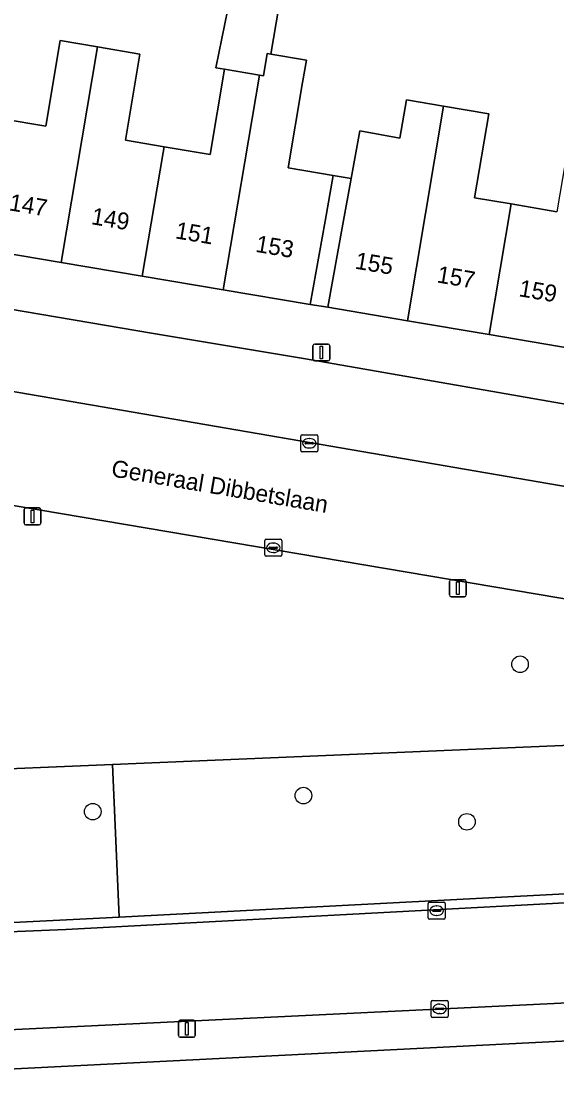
# Model space of a CAD drawing. Extents: x 161084 to 161928, y 385354 to 386522.
# Drawn here: x 161693.3 to 161725, y 385753.3 to 385815.8 of the extents above; entities that cross this region are included whole.
import ezdxf

# ---------------------------------------------------------------- set-up
doc = ezdxf.new("R2010")
doc.units = 0
for name, color, linetype in [('IMGEO_Berm_groen', 7, 'Continuous'), ('IMGEO_Boom', 7, 'Continuous'), ('IMGEO_Erf', 7, 'Continuous'), ('IMGEO_Fietspad_gesloten', 7, 'Continuous'), ('IMGEO_Kolk', 7, 'Continuous'), ('IMGEO_Lichtmast', 7, 'Continuous'), ('IMGEO_Openbare_ruimte_label', 7, 'Continuous'), ('IMGEO_Pand', 7, 'Continuous'), ('IMGEO_Pand_nummerreeks', 7, 'Continuous'), ('IMGEO_Pand_overbouw', 7, 'Continuous'), ('IMGEO_Parkeervlak_open', 7, 'Continuous'), ('IMGEO_Rijbaan_lokaal_open', 7, 'Continuous'), ('IMGEO_Voetpad_open', 7, 'Continuous')]:
    doc.layers.add(name, color=color, linetype=linetype)

msp = doc.modelspace()

# ---------------------------------------------------------------- linework, layer by layer
at = {"layer": 'IMGEO_Berm_groen'}
for points in [[(161737.873, 385779.587), (161644.459, 385795.399), (161640.313, 385796.088), (161635.344, 385796.097), (161635.96, 385785.049), (161637.145, 385772.987), (161637.609, 385768.939), (161637.75, 385767.736)], [(161639.247, 385766.39), (161641.175, 385766.12), (161641.463, 385763.208), (161653.421, 385761.773), (161654.024, 385761.722), (161654.627, 385761.673), (161655.738, 385770.098), (161679.857, 385771.117), (161698.73, 385771.914), (161758.889, 385774.456), (161795.458, 385775.288), (161752.369, 385787.859), (161751.469, 385784.904)], [(161804.145, 385775.817), (161799.103, 385775.507), (161798.825, 385775.49), (161795.458, 385775.288), (161758.889, 385774.456), (161698.73, 385771.914), (161699.112, 385762.887), (161743.517, 385765.221), (161773.412, 385766.674), (161783.896, 385767.184)], [(161787.116, 385758.697), (161665.327, 385752.531)]]:
    msp.add_lwpolyline(points, dxfattribs=at)
msp.add_lwpolyline([(161698.73, 385771.914), (161679.857, 385771.117), (161680.245, 385761.939), (161697.187, 385762.789), (161699.112, 385762.887)], close=True, dxfattribs=at)
at = {"layer": 'IMGEO_Boom'}
for centre in [(161722.79, 385777.831), (161710, 385770.071), (161697.561, 385769.123), (161719.655, 385768.523)]:
    msp.add_circle(centre, 0.489, dxfattribs=at)
at = {"layer": 'IMGEO_Erf'}
for points in [[(161692.211, 385810.046), (161694.79, 385809.612), (161695.642, 385814.668), (161697.846, 385814.296), (161700.344, 385813.875), (161699.487, 385808.789), (161701.772, 385808.404), (161704.486, 385807.946), (161705.334, 385812.975), (161704.819, 385813.062), (161706.242, 385820.006)], [(161709.021, 385819.448), (161708.067, 385813.873), (161710.176, 385813.517), (161709.953, 385812.196), (161709.102, 385807.151), (161711.758, 385806.703), (161712.815, 385806.525), (161713.323, 385809.335), (161715.699, 385808.906), (161716.08, 385811.166), (161718.272, 385810.796), (161720.943, 385810.346), (161720.107, 385805.385), (161722.263, 385805.021), (161724.964, 385804.565)]]:
    msp.add_lwpolyline(points, dxfattribs=at)
msp.add_lwpolyline([(161711.439, 385798.915), (161712.329, 385803.836), (161712.815, 385806.525), (161711.758, 385806.703), (161711.28, 385804.012), (161710.406, 385799.089)], close=True, dxfattribs=at)
at = {"layer": 'IMGEO_Fietspad_gesloten'}
for points in [[(161854.888, 385765.064), (161854.194, 385765.111), (161854.054, 385765.12), (161827.089, 385766.934), (161812.271, 385767.427), (161804.101, 385767.366), (161801.751, 385767.298), (161799.756, 385767.273), (161797.761, 385767.239), (161795.766, 385767.195), (161793.771, 385767.142), (161791.8, 385767.081), (161789.829, 385767.011), (161787.859, 385766.931), (161785.888, 385766.843), (161783.919, 385766.745), (161773.434, 385766.235), (161746.061, 385764.837), (161695.973, 385762.153), (161679.25, 385761.47), (161669.406, 385760.816), (161662.497, 385760.796), (161654.574, 385761.228), (161654.259, 385758.58)], [(161654.411, 385756.819), (161654.682, 385754.039), (161659.174, 385754.48), (161690.922, 385756.162), (161741.931, 385758.623), (161783.101, 385760.974), (161797.455, 385761.439), (161812.73, 385761.489), (161826.499, 385761.052), (161853.653, 385759.156), (161853.793, 385759.146), (161854.478, 385759.099), (161854.888, 385765.064)]]:
    msp.add_lwpolyline(points, dxfattribs=at)
at = {"layer": 'IMGEO_Kolk'}
for p, q in [((161709.844, 385790.459), (161709.844, 385791.311)), ((161709.919, 385791.385), (161710.771, 385791.385)), ((161710.332, 385791.165), (161710.357, 385791.165)), ((161710.845, 385791.311), (161710.845, 385790.459)), ((161710.103, 385790.879), (161710.103, 385790.891)), ((161710.541, 385790.842), (161710.143, 385790.842)), ((161710.146, 385790.928), (161710.544, 385790.928)), ((161710.355, 385790.605), (161710.33, 385790.605)), ((161710.587, 385790.891), (161710.587, 385790.879)), ((161710.771, 385790.385), (161709.919, 385790.385)), ((161707.717, 385784.286), (161707.717, 385785.138)), ((161707.792, 385785.212), (161708.644, 385785.212)), ((161708.205, 385784.992), (161708.23, 385784.992)), ((161708.718, 385785.138), (161708.718, 385784.286)), ((161708.644, 385784.212), (161707.792, 385784.212)), ((161707.976, 385784.706), (161707.976, 385784.718)), ((161708.414, 385784.669), (161708.016, 385784.669)), ((161708.019, 385784.755), (161708.417, 385784.755)), ((161708.228, 385784.432), (161708.203, 385784.432)), ((161708.46, 385784.718), (161708.46, 385784.706)), ((161717.369, 385762.845), (161717.369, 385763.697)), ((161717.444, 385763.771), (161718.296, 385763.771)), ((161717.857, 385763.551), (161717.882, 385763.551)), ((161718.37, 385763.697), (161718.37, 385762.845)), ((161717.628, 385763.265), (161717.628, 385763.277)), ((161718.066, 385763.228), (161717.668, 385763.228)), ((161717.671, 385763.314), (161718.069, 385763.314)), ((161717.88, 385762.991), (161717.855, 385762.991)), ((161718.112, 385763.277), (161718.112, 385763.265)), ((161718.296, 385762.771), (161717.444, 385762.771)), ((161717.612, 385757.971), (161718.464, 385757.971)), ((161717.537, 385757.045), (161717.537, 385757.897)), ((161717.796, 385757.465), (161717.796, 385757.477)), ((161718.234, 385757.428), (161717.836, 385757.428)), ((161717.839, 385757.514), (161718.237, 385757.514)), ((161718.025, 385757.751), (161718.05, 385757.751)), ((161718.28, 385757.477), (161718.28, 385757.465)), ((161718.538, 385757.897), (161718.538, 385757.045)), ((161718.464, 385756.971), (161717.612, 385756.971)), ((161718.048, 385757.191), (161718.023, 385757.191))]:
    msp.add_line(p, q, dxfattribs=at)
for points in [[(161709.844, 385790.459), (161709.844, 385791.311)], [(161709.919, 385791.385), (161710.771, 385791.385)], [(161710.845, 385791.311), (161710.845, 385790.459)], [(161710.771, 385790.385), (161709.919, 385790.385)], [(161707.717, 385784.286), (161707.717, 385785.138)], [(161707.792, 385785.212), (161708.644, 385785.212)], [(161708.718, 385785.138), (161708.718, 385784.286)], [(161708.644, 385784.212), (161707.792, 385784.212)], [(161717.369, 385762.845), (161717.369, 385763.697)], [(161717.444, 385763.771), (161718.296, 385763.771)], [(161718.37, 385763.697), (161718.37, 385762.845)], [(161718.296, 385762.771), (161717.444, 385762.771)], [(161717.612, 385757.971), (161718.464, 385757.971)], [(161717.537, 385757.045), (161717.537, 385757.897)], [(161718.538, 385757.897), (161718.538, 385757.045)], [(161718.464, 385756.971), (161717.612, 385756.971)]]:
    msp.add_lwpolyline(points, dxfattribs=at)
for centre, radius, start, end in [((161709.921, 385791.309), 0.0765, 91.55205, 178.44795), ((161709.921, 385791.309), 0.0765, 91.55205, 178.44795), ((161710.769, 385791.309), 0.0765, 1.55205, 88.44795), ((161710.769, 385791.309), 0.0765, 1.55205, 88.44795), ((161709.921, 385790.461), 0.0765, 181.55205, 268.44795), ((161709.921, 385790.461), 0.0765, 181.55205, 268.44795), ((161710.143, 385790.888), 0.0403, 85.87752, 175.75265), ((161710.14, 385790.878), 0.0366, 178.93798, 274.71019), ((161710.544, 385790.885), 0.043, 264.86636, 352.45326), ((161710.548, 385790.89), 0.0386, 1.73085, 96.63898), ((161710.769, 385790.461), 0.0765, 271.55205, 358.44795), ((161710.769, 385790.461), 0.0765, 271.55205, 358.44795), ((161707.794, 385785.136), 0.0765, 91.55205, 178.44795), ((161707.794, 385785.136), 0.0765, 91.55205, 178.44795), ((161708.642, 385785.136), 0.0765, 1.55205, 88.44795), ((161708.642, 385785.136), 0.0765, 1.55205, 88.44795), ((161707.794, 385784.288), 0.0765, 181.55205, 268.44795), ((161707.794, 385784.288), 0.0765, 181.55205, 268.44795), ((161708.016, 385784.715), 0.0403, 85.87752, 175.75265), ((161708.013, 385784.705), 0.0366, 178.93798, 274.71019), ((161708.417, 385784.712), 0.043, 264.86636, 352.45326), ((161708.421, 385784.717), 0.0386, 1.73085, 96.63898), ((161708.642, 385784.288), 0.0765, 271.55205, 358.44795), ((161708.642, 385784.288), 0.0765, 271.55205, 358.44795), ((161717.446, 385763.695), 0.0765, 91.55205, 178.44795), ((161717.446, 385763.695), 0.0765, 91.55205, 178.44795), ((161718.294, 385763.695), 0.0765, 1.55205, 88.44795), ((161718.294, 385763.695), 0.0765, 1.55205, 88.44795), ((161717.668, 385763.274), 0.0403, 85.87752, 175.75265), ((161717.665, 385763.264), 0.0366, 178.93798, 274.71019), ((161718.069, 385763.271), 0.043, 264.86636, 352.45326), ((161718.073, 385763.276), 0.0386, 1.73085, 96.63898), ((161717.446, 385762.847), 0.0765, 181.55205, 268.44795), ((161717.446, 385762.847), 0.0765, 181.55205, 268.44795), ((161718.294, 385762.847), 0.0765, 271.55205, 358.44795), ((161718.294, 385762.847), 0.0765, 271.55205, 358.44795), ((161717.614, 385757.895), 0.0765, 91.55205, 178.44795), ((161717.614, 385757.895), 0.0765, 91.55205, 178.44795), ((161718.462, 385757.895), 0.0765, 1.55205, 88.44795), ((161718.462, 385757.895), 0.0765, 1.55205, 88.44795), ((161717.836, 385757.474), 0.0403, 85.87752, 175.75265), ((161717.833, 385757.464), 0.0366, 178.93798, 274.71019), ((161718.237, 385757.471), 0.043, 264.86636, 352.45326), ((161718.241, 385757.476), 0.0386, 1.73085, 96.63898), ((161717.614, 385757.047), 0.0765, 181.55205, 268.44795), ((161717.614, 385757.047), 0.0765, 181.55205, 268.44795), ((161718.462, 385757.047), 0.0765, 271.55205, 358.44795), ((161718.462, 385757.047), 0.0765, 271.55205, 358.44795)]:
    msp.add_arc(centre, radius, start, end, dxfattribs=at)
for centre, major_axis, ratio, start_param, end_param in [((161710.331, 385790.885), (-0.387, 0.002), 0.722429, 4.712389, 7.853982), ((161710.356, 385790.885), (-0.39, 0.002), 0.717154, 1.570796, 4.712389), ((161708.204, 385784.712), (-0.387, 0.002), 0.722429, 4.712389, 7.853982), ((161708.229, 385784.712), (-0.39, 0.002), 0.717154, 1.570796, 4.712389), ((161717.856, 385763.271), (-0.387, 0.002), 0.722429, 4.712389, 7.853982), ((161717.881, 385763.271), (-0.39, 0.002), 0.717154, 1.570796, 4.712389), ((161718.024, 385757.471), (-0.387, 0.002), 0.722429, 4.712389, 7.853982), ((161718.049, 385757.471), (-0.39, 0.002), 0.717154, 1.570796, 4.712389)]:
    msp.add_ellipse(centre, major_axis=major_axis, ratio=ratio, start_param=start_param, end_param=end_param, dxfattribs=at)
at = {"layer": 'IMGEO_Lichtmast'}
for p, q in [((161710.663, 385796.746), (161711.453, 385796.746)), ((161711.453, 385796.746), (161710.663, 385796.746)), ((161710.563, 385795.846), (161710.563, 385796.646)), ((161710.563, 385796.646), (161710.563, 385795.846)), ((161711.553, 385796.646), (161711.553, 385795.846)), ((161711.553, 385795.846), (161711.553, 385796.646)), ((161711.453, 385795.746), (161710.663, 385795.746)), ((161710.663, 385795.746), (161711.453, 385795.746)), ((161693.503, 385786.164), (161693.503, 385786.964)), ((161693.503, 385786.964), (161693.503, 385786.164)), ((161693.603, 385787.064), (161694.393, 385787.064)), ((161694.393, 385787.064), (161693.603, 385787.064)), ((161694.493, 385786.964), (161694.493, 385786.164)), ((161694.493, 385786.164), (161694.493, 385786.964)), ((161694.393, 385786.064), (161693.603, 385786.064)), ((161693.603, 385786.064), (161694.393, 385786.064)), ((161718.623, 385781.922), (161718.623, 385782.722)), ((161718.623, 385782.722), (161718.623, 385781.922)), ((161718.723, 385782.822), (161719.513, 385782.822)), ((161719.513, 385782.822), (161718.723, 385782.822)), ((161719.613, 385782.722), (161719.613, 385781.922)), ((161719.613, 385781.922), (161719.613, 385782.722)), ((161719.513, 385781.822), (161718.723, 385781.822)), ((161718.723, 385781.822), (161719.513, 385781.822)), ((161702.618, 385755.899), (161702.618, 385756.699)), ((161702.618, 385756.699), (161702.618, 385755.899)), ((161702.718, 385756.799), (161703.508, 385756.799)), ((161703.508, 385756.799), (161702.718, 385756.799)), ((161703.608, 385756.699), (161703.608, 385755.899)), ((161703.608, 385755.899), (161703.608, 385756.699)), ((161703.508, 385755.799), (161702.718, 385755.799)), ((161702.718, 385755.799), (161703.508, 385755.799))]:
    msp.add_line(p, q, dxfattribs=at)
for points in [[(161710.983, 385796.621), (161711.133, 385796.621), (161711.133, 385795.871), (161710.983, 385795.871), (161710.983, 385796.621)], [(161693.923, 385786.939), (161694.073, 385786.939), (161694.073, 385786.189), (161693.923, 385786.189), (161693.923, 385786.939)], [(161719.043, 385782.697), (161719.193, 385782.697), (161719.193, 385781.947), (161719.043, 385781.947), (161719.043, 385782.697)], [(161703.038, 385756.674), (161703.188, 385756.674), (161703.188, 385755.924), (161703.038, 385755.924), (161703.038, 385756.674)]]:
    msp.add_lwpolyline(points, dxfattribs=at)
for centre, start, end in [((161710.663, 385796.646), 90, 180), ((161710.663, 385796.646), 90, 180), ((161711.453, 385796.646), 0, 90), ((161711.453, 385796.646), 360, 90), ((161710.663, 385795.846), 180, 270), ((161710.663, 385795.846), 180, 270), ((161711.453, 385795.846), 270, 0), ((161711.453, 385795.846), 270, 0), ((161693.603, 385786.964), 90, 180), ((161693.603, 385786.964), 90, 180), ((161694.393, 385786.964), 0, 90), ((161694.393, 385786.964), 360, 90), ((161693.603, 385786.164), 180, 270), ((161693.603, 385786.164), 180, 270), ((161694.393, 385786.164), 270, 0), ((161694.393, 385786.164), 270, 0), ((161718.723, 385782.722), 90, 180), ((161718.723, 385782.722), 90, 180), ((161719.513, 385782.722), 0, 90), ((161719.513, 385782.722), 360, 90), ((161718.723, 385781.922), 180, 270), ((161718.723, 385781.922), 180, 270), ((161719.513, 385781.922), 270, 0), ((161719.513, 385781.922), 270, 0), ((161702.718, 385756.699), 90, 180), ((161702.718, 385756.699), 90, 180), ((161703.508, 385756.699), 0, 90), ((161703.508, 385756.699), 360, 90), ((161702.718, 385755.899), 180, 270), ((161702.718, 385755.899), 180, 270), ((161703.508, 385755.899), 270, 0), ((161703.508, 385755.899), 270, 0)]:
    msp.add_arc(centre, 0.1, start, end, dxfattribs=at)
at = {"layer": 'IMGEO_Pand'}
for points in [[(161705.334, 385812.975), (161707.403, 385812.626), (161707.643, 385812.586), (161707.866, 385813.907), (161708.067, 385813.873), (161709.021, 385819.448), (161706.242, 385820.006), (161704.819, 385813.062)], [(161695.702, 385801.569), (161697.846, 385814.296), (161695.642, 385814.668), (161694.79, 385809.612), (161692.211, 385810.046), (161692.149, 385809.68), (161690.918, 385802.376)], [(161700.485, 385800.762), (161701.715, 385808.068), (161701.772, 385808.404), (161699.487, 385808.789), (161700.344, 385813.875), (161697.846, 385814.296), (161695.702, 385801.569)], [(161711.758, 385806.703), (161709.102, 385807.151), (161709.953, 385812.196), (161710.176, 385813.517), (161708.067, 385813.873), (161707.866, 385813.907), (161707.643, 385812.586), (161707.403, 385812.626), (161705.268, 385799.956), (161710.406, 385799.089), (161711.28, 385804.012)], [(161705.268, 385799.956), (161707.403, 385812.626), (161705.334, 385812.975), (161704.486, 385807.946), (161701.772, 385808.404), (161701.715, 385808.068), (161700.485, 385800.762)], [(161718.272, 385810.796), (161716.08, 385811.166), (161715.699, 385808.906), (161713.323, 385809.335), (161712.815, 385806.525), (161712.329, 385803.836), (161711.439, 385798.915), (161716.135, 385798.123)], [(161720.963, 385797.309), (161722.263, 385805.021), (161720.107, 385805.385), (161720.943, 385810.346), (161718.272, 385810.796), (161716.135, 385798.123)], [(161725.924, 385796.472), (161728.063, 385809.163), (161725.804, 385809.544), (161724.964, 385804.565), (161722.263, 385805.021), (161720.963, 385797.309)]]:
    msp.add_lwpolyline(points, close=True, dxfattribs=at)
at = {"layer": 'IMGEO_Pand_overbouw'}
msp.add_lwpolyline([(161712.815, 385806.525), (161711.758, 385806.703), (161711.28, 385804.012), (161710.406, 385799.089), (161711.439, 385798.915), (161712.329, 385803.836)], close=True, dxfattribs=at)
at = {"layer": 'IMGEO_Parkeervlak_open'}
for points in [[(161710.123, 385795.864), (161701.156, 385797.366), (161686.902, 385799.79), (161648.333, 385806.335), (161647.836, 385803.668)], [(161645.765, 385801.884), (161656.339, 385800.232), (161738.63, 385786.063), (161743.505, 385784.949), (161752.732, 385782.712)], [(161751.469, 385784.904), (161752.369, 385787.859), (161751.349, 385788.16), (161745.965, 385789.434), (161744.527, 385789.744), (161742.159, 385790.286), (161710.123, 385795.864)]]:
    msp.add_lwpolyline(points, dxfattribs=at)
at = {"layer": 'IMGEO_Rijbaan_lokaal_open'}
msp.add_lwpolyline([(161656.339, 385800.232), (161645.765, 385801.884), (161639.547, 385802.657), (161634.892, 385802.634), (161635.326, 385796.428), (161635.344, 385796.097), (161640.313, 385796.088), (161644.459, 385795.399), (161737.873, 385779.587), (161757.139, 385774.568), (161758.687, 385780.965), (161752.732, 385782.712), (161743.505, 385784.949), (161738.63, 385786.063)], close=True, dxfattribs=at)
at = {"layer": 'IMGEO_Voetpad_open'}
for points in [[(161746.709, 385792.479), (161745.834, 385792.695), (161740.445, 385794.023), (161735.754, 385794.814), (161730.702, 385795.666), (161725.924, 385796.472), (161720.963, 385797.309), (161716.135, 385798.123), (161711.439, 385798.915), (161710.406, 385799.089), (161705.268, 385799.956), (161700.485, 385800.762), (161695.702, 385801.569), (161690.918, 385802.376)], [(161686.902, 385799.79), (161701.156, 385797.366), (161710.123, 385795.864), (161742.159, 385790.286), (161744.527, 385789.744), (161745.965, 385789.434), (161751.349, 385788.16), (161752.369, 385787.859), (161795.458, 385775.288), (161798.825, 385775.49), (161799.103, 385775.507), (161804.145, 385775.817), (161807.557, 385775.975), (161811.693, 385778.031)], [(161636.696, 385763.475), (161638.723, 385763.196), (161639.921, 385763.023), (161640.583, 385762.928), (161641.579, 385762.807), (161649.554, 385761.838), (161654.574, 385761.228), (161662.497, 385760.796), (161669.406, 385760.816), (161679.25, 385761.47), (161695.973, 385762.153), (161746.061, 385764.837), (161773.434, 385766.235), (161783.919, 385766.745)], [(161783.896, 385767.184), (161773.412, 385766.674), (161743.517, 385765.221), (161699.112, 385762.887), (161697.187, 385762.789), (161680.245, 385761.939), (161671.06, 385761.478)], [(161826.499, 385761.052), (161812.73, 385761.489), (161797.455, 385761.439), (161783.101, 385760.974), (161741.931, 385758.623), (161690.922, 385756.162), (161659.174, 385754.48), (161654.682, 385754.039), (161650.136, 385753.318), (161647.825, 385752.903), (161642.752, 385752.003), (161639.191, 385751.343), (161639.752, 385748.779)], [(161665.327, 385752.531), (161787.116, 385758.697)]]:
    msp.add_lwpolyline(points, dxfattribs=at)

# ---------------------------------------------------------------- texts
at = {"layer": 'IMGEO_Openbare_ruimte_label'}
msp.add_text('Generaal Dibbetslaan', height=1, rotation=350.33049, dxfattribs=at).set_placement((161698.605, 385788.936))
at = {"layer": 'IMGEO_Pand_nummerreeks'}
for s, rotation, p in [('147', 350.4269, (161692.578, 385804.652)), ('149', 350.4269, (161697.429, 385803.834)), ('151', 350.4269, (161702.392, 385802.997)), ('153', 350.42588, (161707.131, 385802.198)), ('155', 350.42588, (161713.006, 385801.207)), ('157', 350.42688, (161717.84, 385800.392)), ('159', 350.42688, (161722.673, 385799.577))]:
    msp.add_text(s, height=1, rotation=rotation, dxfattribs=at).set_placement(p)

doc.saveas('drawing.dxf')
